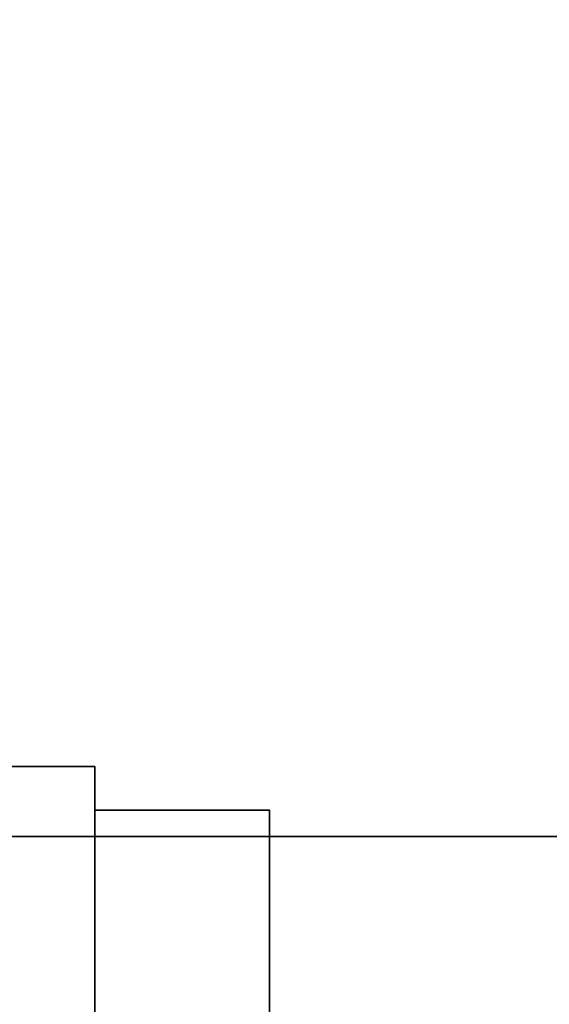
# Model space of a CAD drawing. Header units: millimetres. Extents: x -527 to 5177, y -116 to 161.
# Tile 951 of 1056: x 3446.64 to 3452.7, y -11.22 to 0.05. Entities that reach past the tile are written whole.
import ezdxf

# ---------------------------------------------------------------- set-up
doc = ezdxf.new("R2010")
doc.units = ezdxf.units.MM
doc.layers.add('151', color=7, linetype='Continuous', true_color=0xffffff)

# ---------------------------------------------------------------- blocks, each defined once
blk = doc.blocks.new('UG_SURFACE_214')
at = {"layer": '151', "color": 252, "linetype": 'Continuous', "lineweight": 35}
for points in [[(2520, -9.3, 2075.25), (3480, -9.3, 2075.25), (3478.5, -9.3, 2073.75), (2521.5, -9.3, 2073.75)], [(2520, -9.3, 2075.25), (2520, -26.22, 2075.25), (3480, -26.22, 2075.25), (3480, -9.3, 2075.25)], [(2521.5, -9.3, 2073.75), (3478.5, -9.3, 2073.75), (3478.5, -26.22, 2073.75), (2521.5, -26.22, 2073.75)]]:
    blk.add_3dface(points, dxfattribs=at)
blk = doc.blocks.new('UG_SURFACE_217')
at = {"layer": '151', "color": 252, "linetype": 'Continuous', "lineweight": 35}
for points in [[(3447.5, -8.5, 1768.75), (3446.5, -8.5, 1768.75), (3446.5, -22.5, 1768.75), (3447.5, -22.5, 1768.75)], [(3447.5, -8.5, 1754.75), (3446.5, -8.5, 1754.75), (3446.5, -8.5, 1768.75), (3447.5, -8.5, 1768.75)], [(3447.5, -22.5, 1754.75), (3446.5, -22.5, 1754.75), (3446.5, -8.5, 1754.75), (3447.5, -8.5, 1754.75)], [(3447.5, -8.5, 1768.75), (3447.5, -22.5, 1768.75), (3447.5, -22, 1766.25), (3447.5, -9, 1766.25)], [(3447.5, -22.5, 1754.75), (3447.5, -8.5, 1754.75), (3447.5, -9, 1757.25), (3447.5, -22, 1757.25)], [(3447.5, -9, 1766.25), (3447.5, -9, 1757.25), (3447.5, -8.5, 1754.75), (3447.5, -8.5, 1768.75)], [(3447.5, -22, 1766.25), (3449.5, -22, 1766.25), (3449.5, -9, 1766.25), (3447.5, -9, 1766.25)], [(3447.5, -9, 1757.25), (3449.5, -9, 1757.25), (3449.5, -22, 1757.25), (3447.5, -22, 1757.25)], [(3447.5, -9, 1766.25), (3449.5, -9, 1766.25), (3449.5, -9, 1757.25), (3447.5, -9, 1757.25)], [(3449.5, -9, 1766.25), (3449.5, -22, 1766.25), (3449.5, -16.124, 1764.684), (3449.5, -14.876, 1764.684)], [(3449.5, -9, 1757.25), (3449.5, -9, 1766.25), (3449.5, -12.516, 1762.064), (3449.5, -12.647, 1760.823)], [(3449.5, -14.876, 1764.684), (3449.5, -13.737, 1764.177), (3449.5, -9, 1766.25)], [(3449.5, -9, 1766.25), (3449.5, -12.902, 1763.25), (3449.5, -12.516, 1762.064)], [(3449.5, -12.647, 1760.823), (3449.5, -13.271, 1759.743), (3449.5, -9, 1757.25)], [(3449.5, -13.737, 1764.177), (3449.5, -12.902, 1763.25), (3449.5, -9, 1766.25)], [(3449.5, -13.271, 1759.743), (3449.5, -14.28, 1759.009), (3449.5, -9, 1757.25)], [(3449.5, -22, 1757.25), (3449.5, -9, 1757.25), (3449.5, -15.5, 1758.75), (3449.5, -16.72, 1759.009)], [(3449.5, -14.28, 1759.009), (3449.5, -15.5, 1758.75), (3449.5, -9, 1757.25)]]:
    blk.add_3dface(points, dxfattribs=at)
blk = doc.blocks.new('UG_SURFACE_242')
at = {"layer": '151', "color": 252, "linetype": 'Continuous', "lineweight": 35}
for points in [[(3447.5, -8.5, 333.75), (3446.5, -8.5, 333.75), (3446.5, -22.5, 333.75), (3447.5, -22.5, 333.75)], [(3447.5, -8.5, 319.75), (3446.5, -8.5, 319.75), (3446.5, -8.5, 333.75), (3447.5, -8.5, 333.75)], [(3447.5, -22.5, 319.75), (3446.5, -22.5, 319.75), (3446.5, -8.5, 319.75), (3447.5, -8.5, 319.75)], [(3447.5, -8.5, 333.75), (3447.5, -22.5, 333.75), (3447.5, -22, 331.25), (3447.5, -9, 331.25)], [(3447.5, -22.5, 319.75), (3447.5, -8.5, 319.75), (3447.5, -9, 322.25), (3447.5, -22, 322.25)], [(3447.5, -9, 331.25), (3447.5, -9, 322.25), (3447.5, -8.5, 319.75), (3447.5, -8.5, 333.75)], [(3447.5, -22, 331.25), (3449.5, -22, 331.25), (3449.5, -9, 331.25), (3447.5, -9, 331.25)], [(3447.5, -9, 322.25), (3449.5, -9, 322.25), (3449.5, -22, 322.25), (3447.5, -22, 322.25)], [(3447.5, -9, 331.25), (3449.5, -9, 331.25), (3449.5, -9, 322.25), (3447.5, -9, 322.25)], [(3449.5, -9, 331.25), (3449.5, -13.737, 329.177), (3449.5, -12.902, 328.25)], [(3449.5, -9, 331.25), (3449.5, -22, 331.25), (3449.5, -16.124, 329.684), (3449.5, -14.876, 329.684)], [(3449.5, -9, 322.25), (3449.5, -12.647, 325.823), (3449.5, -13.271, 324.743)], [(3449.5, -12.902, 328.25), (3449.5, -12.516, 327.064), (3449.5, -9, 331.25)], [(3449.5, -12.516, 327.064), (3449.5, -12.647, 325.823), (3449.5, -9, 322.25), (3449.5, -9, 331.25)], [(3449.5, -14.876, 329.684), (3449.5, -13.737, 329.177), (3449.5, -9, 331.25)], [(3449.5, -13.271, 324.743), (3449.5, -14.28, 324.009), (3449.5, -9, 322.25)], [(3449.5, -22, 322.25), (3449.5, -9, 322.25), (3449.5, -15.5, 323.75), (3449.5, -16.72, 324.009)], [(3449.5, -14.28, 324.009), (3449.5, -15.5, 323.75), (3449.5, -9, 322.25)]]:
    blk.add_3dface(points, dxfattribs=at)
blk = doc.blocks.new('UG_SURFACE_262')
at = {"layer": '151', "color": 252, "linetype": 'Continuous', "lineweight": 35}
for points in [[(3447.5, -8.5, 1518.75), (3446.5, -8.5, 1518.75), (3446.5, -22.5, 1518.75), (3447.5, -22.5, 1518.75)], [(3447.5, -8.5, 1504.75), (3446.5, -8.5, 1504.75), (3446.5, -8.5, 1518.75), (3447.5, -8.5, 1518.75)], [(3447.5, -22.5, 1504.75), (3446.5, -22.5, 1504.75), (3446.5, -8.5, 1504.75), (3447.5, -8.5, 1504.75)], [(3447.5, -8.5, 1518.75), (3447.5, -22.5, 1518.75), (3447.5, -22, 1516.25), (3447.5, -9, 1516.25)], [(3447.5, -22.5, 1504.75), (3447.5, -8.5, 1504.75), (3447.5, -9, 1507.25), (3447.5, -22, 1507.25)], [(3447.5, -9, 1516.25), (3447.5, -9, 1507.25), (3447.5, -8.5, 1504.75), (3447.5, -8.5, 1518.75)], [(3447.5, -22, 1516.25), (3449.5, -22, 1516.25), (3449.5, -9, 1516.25), (3447.5, -9, 1516.25)], [(3447.5, -9, 1507.25), (3449.5, -9, 1507.25), (3449.5, -22, 1507.25), (3447.5, -22, 1507.25)], [(3447.5, -9, 1516.25), (3449.5, -9, 1516.25), (3449.5, -9, 1507.25), (3447.5, -9, 1507.25)], [(3449.5, -9, 1516.25), (3449.5, -22, 1516.25), (3449.5, -16.124, 1514.684), (3449.5, -14.876, 1514.684)], [(3449.5, -9, 1507.25), (3449.5, -9, 1516.25), (3449.5, -12.516, 1512.064), (3449.5, -12.647, 1510.823)], [(3449.5, -14.876, 1514.684), (3449.5, -13.737, 1514.177), (3449.5, -9, 1516.25)], [(3449.5, -9, 1516.25), (3449.5, -12.902, 1513.25), (3449.5, -12.516, 1512.064)], [(3449.5, -12.647, 1510.823), (3449.5, -13.271, 1509.743), (3449.5, -9, 1507.25)], [(3449.5, -13.737, 1514.177), (3449.5, -12.902, 1513.25), (3449.5, -9, 1516.25)], [(3449.5, -13.271, 1509.743), (3449.5, -14.28, 1509.009), (3449.5, -9, 1507.25)], [(3449.5, -22, 1507.25), (3449.5, -9, 1507.25), (3449.5, -15.5, 1508.75), (3449.5, -16.72, 1509.009)], [(3449.5, -14.28, 1509.009), (3449.5, -15.5, 1508.75), (3449.5, -9, 1507.25)]]:
    blk.add_3dface(points, dxfattribs=at)
blk = doc.blocks.new('UG_SURFACE_281')
at = {"layer": '151', "color": 252, "linetype": 'Continuous', "lineweight": 35}
for points in [[(3627, -9.3, 2212.25), (3627, 142.4, 2212.25), (2373, 142.4, 2212.25), (2373, -9.3, 2212.25)], [(2523, -9.3, 2062.25), (2523, 142.4, 2062.25), (3477, 142.4, 2062.25), (3477, -9.3, 2062.25)], [(3627, -9.3, 2212.25), (2373, -9.3, 2212.25), (2523, -9.3, 2062.25), (3477, -9.3, 2062.25)]]:
    blk.add_3dface(points, dxfattribs=at)

msp = doc.modelspace()

# ---------------------------------------------------------------- linework, layer by layer
at = {"layer": '151', "color": 251, "linetype": 'Continuous', "lineweight": -3, "true_color": 0x636466}
for p, q in [((3446.5, -8.5, 1754.75), (3447.5, -8.5, 1754.75)), ((3446.5, -8.5, 1768.75), (3447.5, -8.5, 1768.75)), ((3446.5, -8.5, 319.75), (3447.5, -8.5, 319.75)), ((3446.5, -8.5, 333.75), (3447.5, -8.5, 333.75)), ((3446.5, -8.5, 1518.75), (3447.5, -8.5, 1518.75)), ((3446.5, -8.5, 1504.75), (3447.5, -8.5, 1504.75)), ((3447.5, -8.5, 1754.75), (3447.5, -22.5, 1754.75)), ((3447.5, -8.5, 1768.75), (3447.5, -8.5, 1754.75)), ((3447.5, -22.5, 1768.75), (3447.5, -8.5, 1768.75)), ((3447.5, -8.5, 319.75), (3447.5, -22.5, 319.75)), ((3447.5, -8.5, 333.75), (3447.5, -8.5, 319.75)), ((3447.5, -22.5, 333.75), (3447.5, -8.5, 333.75)), ((3447.5, -22.5, 1518.75), (3447.5, -8.5, 1518.75)), ((3447.5, -8.5, 1504.75), (3447.5, -22.5, 1504.75)), ((3447.5, -8.5, 1518.75), (3447.5, -8.5, 1504.75)), ((3447.5, -9, 1766.25), (3447.5, -9, 1757.25)), ((3447.5, -9, 1757.25), (3449.5, -9, 1757.25)), ((3447.5, -22, 1766.25), (3447.5, -9, 1766.25)), ((3447.5, -9, 1766.25), (3449.5, -9, 1766.25)), ((3447.5, -9, 1757.25), (3447.5, -22, 1757.25)), ((3447.5, -9, 322.25), (3447.5, -22, 322.25)), ((3447.5, -9, 331.25), (3447.5, -9, 322.25)), ((3447.5, -9, 331.25), (3449.5, -9, 331.25)), ((3447.5, -22, 331.25), (3447.5, -9, 331.25)), ((3447.5, -9, 322.25), (3449.5, -9, 322.25)), ((3447.5, -9, 1516.25), (3447.5, -9, 1507.25)), ((3447.5, -9, 1516.25), (3449.5, -9, 1516.25)), ((3447.5, -22, 1516.25), (3447.5, -9, 1516.25)), ((3447.5, -9, 1507.25), (3449.5, -9, 1507.25)), ((3447.5, -9, 1507.25), (3447.5, -22, 1507.25)), ((3449.5, -22, 1757.25), (3449.5, -9, 1757.25)), ((3449.5, -9, 1766.25), (3449.5, -22, 1766.25)), ((3449.5, -9, 1757.25), (3449.5, -9, 1766.25)), ((3449.5, -9, 322.25), (3449.5, -9, 331.25)), ((3449.5, -22, 322.25), (3449.5, -9, 322.25)), ((3449.5, -9, 331.25), (3449.5, -22, 331.25)), ((3449.5, -22, 1507.25), (3449.5, -9, 1507.25)), ((3449.5, -9, 1516.25), (3449.5, -22, 1516.25)), ((3449.5, -9, 1507.25), (3449.5, -9, 1516.25)), ((2373, -9.3, 2212.25), (3627, -9.3, 2212.25)), ((3480, -9.3, 2075.25), (2520, -9.3, 2075.25)), ((3478.5, -9.3, 2073.75), (2521.5, -9.3, 2073.75)), ((3477, -9.3, 2062.25), (2523, -9.3, 2062.25))]:
    msp.add_line(p, q, dxfattribs=at)

# ---------------------------------------------------------------- block references
for name in ['UG_SURFACE_281', 'UG_SURFACE_214', 'UG_SURFACE_217', 'UG_SURFACE_242', 'UG_SURFACE_262']:
    msp.add_blockref(name, (0, 0), dxfattribs=at)

doc.saveas('drawing.dxf')
